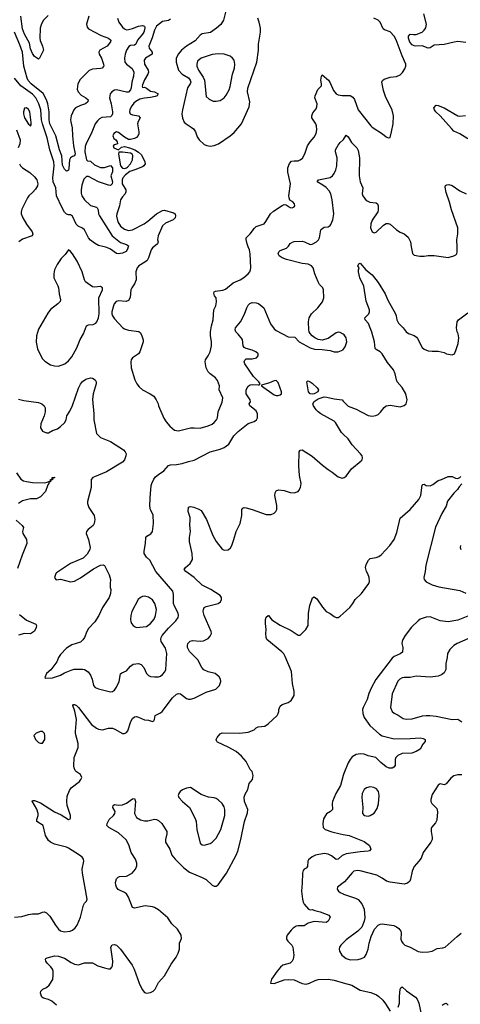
# Model space of a CAD drawing. Header units: inches. Extents: x 1834610 to 2027685, y 642842 to 774116.
# Tile 419 of 632: x 1986761 to 1991173, y 692419 to 702274. Entities that reach past the tile are written whole.
import ezdxf

# ---------------------------------------------------------------- set-up
doc = ezdxf.new("R2010")
doc.units = ezdxf.units.IN
doc.header["$MEASUREMENT"] = 0
for name, color, linetype in [('B9689', 7, 'Continuous'), ('B9699', 7, 'Continuous'), ('B9780', 7, 'Continuous'), ('B9790', 7, 'Continuous')]:
    doc.layers.add(name, color=color, linetype=linetype)

msp = doc.modelspace()

# ---------------------------------------------------------------- linework, layer by layer
at = {"layer": 'B9689', "color": 5}
for points, elevation in [([(1987848, 700000), (1987842.4, 699977.6), (1987826.4, 699953.6), (1987790, 699937.6), (1987749.7, 699929.7), (1987730, 699935.1), (1987670, 699975.4), (1987633.5, 699993.5), (1987608, 700000)], 260), ([(1988104.6, 700000), (1988092.8, 699990), (1988079.4, 699970), (1988052.1, 699890), (1988036.3, 699863.7), (1988014.4, 699845.6), (1987953.8, 699810), (1987937.6, 699790), (1987924.7, 699750), (1987926.2, 699670), (1987911.9, 699630), (1987883.1, 699590), (1987874.3, 699570), (1987867.1, 699492.9), (1987850, 699462), (1987827.5, 699452.5), (1987750, 699459.6), (1987727.2, 699452.8), (1987708.7, 699431.3), (1987700.5, 699410), (1987685.5, 699350), (1987685.5, 699330), (1987690.5, 699310), (1987710, 699278.8), (1987792.7, 699190), (1987810, 699178.9), (1987850, 699164.9), (1987952.8, 699152.8), (1987970, 699140.7), (1987983.7, 699110), (1987997, 699070), (1987996.5, 699050), (1987965.5, 698950), (1987951.6, 698928.4), (1987891.7, 698888.3), (1987878.5, 698870), (1987873, 698850), (1987878, 698790), (1987915.6, 698670), (1987934.6, 698630), (1987957.6, 698597.6), (1987990, 698568.4), (1988068.6, 698528.6), (1988104.1, 698504.1), (1988127.7, 698470), (1988147.3, 698430), (1988150.7, 698410), (1988205.8, 698285.8), (1988227.3, 698247.3), (1988263.8, 698203.8), (1988310, 698164.4), (1988350, 698159.5), (1988390, 698167.4), (1988470, 698187.6), (1988510, 698190.3), (1988570, 698184.9), (1988650, 698207.2), (1988690, 698225.7), (1988710, 698241.3), (1988733, 698270), (1988741.3, 698290), (1988749.7, 698350), (1988790, 698446.8), (1988795, 698490), (1988757.4, 698570), (1988762.4, 698610), (1988743.5, 698663.5), (1988722.9, 698690), (1988668.9, 698728.9), (1988649.6, 698750), (1988629.8, 698789.8), (1988617, 698850), (1988621.2, 698870), (1988650, 698910.7), (1988667.8, 698950), (1988681.3, 699010), (1988683, 699050), (1988672.2, 699112.3), (1988672, 699150), (1988681.4, 699210), (1988697.6, 699270), (1988706.6, 699370), (1988724.8, 699410), (1988733.2, 699450), (1988728.2, 699488.2), (1988712.1, 699510), (1988703.8, 699536.2), (1988708.2, 699550), (1988723.3, 699556.7), (1988794.1, 699565.9), (1988823.7, 699576.3), (1988899, 699641), (1988967.3, 699670), (1989006.6, 699693.4), (1989049.6, 699730), (1989064.2, 699750), (1989073.3, 699770), (1989075.6, 699790), (1989068.8, 699930), (1989062.2, 699970), (1989050.1, 700000)], 280), ([(1990000, 699126.2), (1989970, 699142.9), (1989950, 699144.5), (1989930, 699139.5), (1989850, 699083.7), (1989790, 699066), (1989750, 699073.2), (1989715.3, 699090), (1989689.6, 699109.6), (1989670, 699134), (1989660.9, 699150), (1989657, 699170), (1989654, 699250), (1989658.3, 699290), (1989684, 699330), (1989745.6, 699390), (1989794.3, 699450), (1989808.3, 699490), (1989804, 699570), (1989795.1, 699590), (1989764.7, 699624.7), (1989750.9, 699650), (1989716.8, 699730), (1989699.8, 699790), (1989684.2, 699810), (1989650, 699825.6), (1989590, 699834.2), (1989432.2, 699872.3), (1989389, 699890), (1989359, 699910), (1989349.2, 699930), (1989356, 699950), (1989370, 699962), (1989432.7, 699987.3), (1989446.4, 700000)], 260), ([(1986750, 698474.8), (1986803, 698463), (1986950, 698443.8), (1986982.8, 698430), (1987007.7, 698410), (1987016.4, 698390), (1987017.6, 698350), (1987005.7, 698310), (1986972, 698230), (1986968.7, 698190), (1986990, 698156.3), (1987030, 698138.4), (1987050, 698138.4), (1987090, 698161.6), (1987140.1, 698179.9), (1987170, 698200.4), (1987210, 698238), (1987225.4, 698270), (1987234, 698310), (1987263, 698357), (1987290, 698413.4), (1987350, 698586), (1987370, 698626), (1987390, 698653.4), (1987422.6, 698677.4), (1987470, 698687.7), (1987490, 698686.8), (1987516, 698670), (1987527.3, 698650), (1987527.7, 698630), (1987496.5, 698530), (1987491.4, 698471.4), (1987503.7, 698330), (1987502.6, 698270), (1987530.4, 698130.4), (1987570.4, 698090.4), (1987670, 698053), (1987801.3, 697970), (1987818.4, 697950), (1987826.4, 697930), (1987824.9, 697910), (1987812.2, 697870), (1987790, 697845.6), (1987630.8, 697749.2), (1987510, 697699.7), (1987493.4, 697690), (1987476.3, 697670), (1987475.5, 697590), (1987440.4, 697450), (1987440.3, 697430), (1987453.7, 697390), (1987507.2, 697310), (1987515.3, 697270), (1987508.7, 697231.3), (1987495.5, 697210), (1987447.3, 697170), (1987430.5, 697149.5), (1987427.7, 697130), (1987450.5, 697070), (1987462, 697022), (1987466.4, 696990), (1987463.8, 696970), (1987436.1, 696923.9), (1987396.3, 696883.7), (1987270.8, 696830), (1987130, 696739), (1987122.8, 696730), (1987111.3, 696690), (1987122, 696670), (1987130, 696666), (1987170, 696674.8), (1987270, 696646), (1987310, 696652.7), (1987370, 696686), (1987502, 696778), (1987570, 696814), (1987597.3, 696817.3), (1987610.7, 696810.7), (1987618, 696798), (1987658, 696718), (1987671.3, 696670), (1987666, 696630), (1987667.3, 696590), (1987672.7, 696570), (1987670.4, 696530), (1987655.8, 696490), (1987590.3, 696390), (1987554.4, 696310), (1987512.4, 696247.6), (1987450, 696180.9), (1987432.2, 696150), (1987410.4, 696090), (1987394.1, 696065.9), (1987370, 696045.1), (1987284.1, 696015.9), (1987230, 695984), (1987170, 695919), (1987150.7, 695890), (1987132.5, 695847.5), (1987072.8, 695767.2), (1987031.3, 695730), (1987014, 695690), (1987022, 695682), (1987090, 695687.3), (1987170, 695713.4), (1987210, 695735.5), (1987276.6, 695763.4), (1987308.2, 695771.8), (1987390, 695772.4), (1987408.8, 695768.8), (1987446.3, 695746.3), (1987471.7, 695711.7), (1987485.5, 695674.5), (1987500.5, 695610), (1987517.3, 695590), (1987550, 695574.9), (1987670, 695544.9), (1987690, 695550.7), (1987710, 695564), (1987730, 695594), (1987756.8, 695650), (1987772.3, 695727.7), (1987783.1, 695736.9), (1987830, 695757.6), (1987870, 695804.4), (1987898, 695822), (1987950, 695829.1), (1987979, 695819), (1988004.7, 695790), (1988031.6, 695730), (1988050, 695710.3), (1988070, 695700.9), (1988110, 695695.6), (1988150, 695696.9), (1988170, 695704.6), (1988190, 695719.5), (1988214.1, 695745.9), (1988225.7, 695770), (1988235.2, 695930), (1988222.3, 695982.3), (1988179.3, 696050), (1988174.6, 696070), (1988178, 696090), (1988188.9, 696110), (1988250, 696183.6), (1988324, 696256), (1988346.9, 696290), (1988352.1, 696310), (1988347.7, 696332.3), (1988310, 696404.7), (1988302.3, 696430), (1988301.8, 696521.8), (1988293.8, 696553.8), (1988126, 696750), (1988063.3, 696863.3), (1988030, 696894), (1988008.2, 696930), (1988006.6, 696953.4), (1988021.7, 697030), (1988023.9, 697090), (1988035.2, 697104.8), (1988073.3, 697126.7), (1988089.7, 697150), (1988102.7, 697230), (1988097, 697317), (1988069.6, 697369.6), (1988064.7, 697404.7), (1988067.1, 697487.1), (1988077.8, 697610), (1988083.4, 697630), (1988105.4, 697674.6), (1988122.6, 697697.4), (1988150, 697723.2), (1988203.2, 697756.8), (1988250, 697810.3), (1988270, 697818.3), (1988330, 697821.7), (1988388.4, 697831.6), (1988450, 697852), (1988510, 697863.8), (1988670, 697947.7), (1988770, 697974.9), (1988810, 697990.5), (1988854.5, 698025.5), (1988907, 698110), (1988950, 698150.5), (1989049.6, 698230.4), (1989110, 698250.7), (1989132.8, 698267.2), (1989141.6, 698290), (1989142.4, 698330), (1989130, 698358), (1989065.1, 698410), (1989059.6, 698430), (1989072.3, 698450), (1989069.6, 698470), (1989029.7, 698530), (1989027.6, 698570), (1989050, 698604.9), (1989070, 698618.4), (1989090, 698622.4), (1989150, 698618.8), (1989159.3, 698620.7), (1989168.7, 698630), (1989157.2, 698650), (1989103.7, 698703.7), (1989016.3, 698830), (1989009.6, 698850.4), (1989014, 698866), (1989030, 698878), (1989090, 698879.5), (1989130.9, 698889.1), (1989149.4, 698910), (1989149.3, 698930), (1989125.2, 698950), (1989090, 698967.3), (1989030, 698982.4), (1989010, 698992.7), (1988998.4, 699010), (1988992.7, 699072.7), (1988950, 699126.6), (1988924.2, 699150), (1988918, 699170), (1988921.3, 699190), (1988971.5, 699250), (1989013.6, 699326.4), (1989035.1, 699390), (1989050, 699416.3), (1989066.6, 699433.4), (1989090, 699442.6), (1989130, 699439.5), (1989151.7, 699431.7), (1989204.9, 699390), (1989271.6, 699230), (1989310, 699179.5), (1989330, 699161.5), (1989450, 699101.1), (1989514.9, 699094.9), (1989560.7, 699050), (1989670, 698988.4), (1989714.6, 698974.6), (1989790, 698973), (1989870, 698961.6), (1989910, 698950.5), (1989950, 698947.7), (1989999, 698970), (1990000, 698971.4)], 260), ([(1990000, 698126.8), (1989983.3, 698143.3), (1989923.5, 698243.5), (1989910, 698255.2), (1989778.3, 698330), (1989750, 698348.9), (1989730.9, 698370), (1989702.4, 698410), (1989696.1, 698430), (1989710, 698453.6), (1989750, 698479.7), (1989810, 698497.8), (1989837, 698497), (1989910, 698477.4), (1989988.7, 698468.7), (1990000, 698457.2)], 240), ([(1986710, 693292.2), (1986781.2, 693298.8), (1986850, 693319.1), (1986890, 693324.9), (1986950, 693325.5), (1986990, 693341.6), (1987010, 693343), (1987030, 693333), (1987061.6, 693301.6), (1987118.3, 693210), (1987148.7, 693170), (1987170, 693153.7), (1987210, 693143.1), (1987268.3, 693151.7), (1987290, 693161.6), (1987316.6, 693183.4), (1987337.6, 693210), (1987371.6, 693290), (1987399, 693410), (1987409.4, 693430.6), (1987429.3, 693450.7), (1987436, 693470), (1987388.6, 693730), (1987387.2, 693770), (1987402.4, 693850), (1987400.7, 693870), (1987387.3, 693890), (1987361.6, 693910), (1987250, 693981.5), (1987230, 693991.3), (1987110, 694022), (1987070, 694042.5), (1987050, 694058.7), (1987020.7, 694110), (1986995.6, 694210), (1986932.7, 694250), (1986934, 694270), (1986948, 694310), (1986946.6, 694330), (1986932.2, 694372.2), (1986886.3, 694453.7), (1986890, 694458), (1986910, 694457.3), (1986970, 694437), (1987110, 694345.5), (1987176.7, 694316.7), (1987250, 694268), (1987265.6, 694274.4), (1987270, 694282), (1987271.3, 694310), (1987237.7, 694410), (1987232.6, 694450), (1987237.4, 694502.6), (1987259.7, 694560.3), (1987275.2, 694584.8), (1987359.3, 694650), (1987375.1, 694670), (1987382.7, 694690), (1987370, 694719), (1987330, 694744.5), (1987318.3, 694758.3), (1987305.9, 694785.9), (1987303.3, 694803.3), (1987305.7, 694890), (1987345.7, 694990), (1987348.4, 695030), (1987321.6, 695130), (1987319.3, 695150), (1987329.1, 695270), (1987313, 695353), (1987293.2, 695410), (1987300.7, 695419.3), (1987310, 695420.5), (1987330, 695408.2), (1987350, 695388.4), (1987479.4, 695219.4), (1987530, 695181.5), (1987550, 695172.6), (1987590, 695166.5), (1987650, 695183.6), (1987690, 695183.1), (1987714.3, 695174.3), (1987790, 695130.5), (1987810, 695130.6), (1987830, 695140.7), (1987843, 695157), (1987874.3, 695250), (1987890, 695280.7), (1987910, 695295.5), (1987930, 695298.4), (1987950, 695294.4), (1988010, 695266.4), (1988050, 695262), (1988090, 695251), (1988104, 695256), (1988112.1, 695267.9), (1988119.3, 695310), (1988170, 695335.6), (1988189, 695351), (1988290, 695486), (1988330, 695522.4), (1988350, 695528.4), (1988370, 695524.9), (1988430, 695480.4), (1988450, 695472.2), (1988470, 695472), (1988510, 695484.6), (1988630, 695543.6), (1988726.7, 695573.3), (1988762.7, 695610), (1988775.1, 695650), (1988771.7, 695671.7), (1988757.7, 695697.7), (1988719, 695730), (1988647, 695747), (1988606.4, 695766.4), (1988586.3, 695790), (1988545.8, 695865.8), (1988462.9, 695950), (1988442.4, 695990), (1988440.5, 696010), (1988445.1, 696030), (1988466.7, 696053.3), (1988490, 696058.7), (1988570, 696052.9), (1988602.5, 696057.5), (1988650, 696081.3), (1988670, 696102), (1988680.5, 696130), (1988678, 696150), (1988607.1, 696310), (1988598.7, 696350), (1988600.7, 696370), (1988609.7, 696390.3), (1988630, 696401.6), (1988749.6, 696430.4), (1988771.3, 696448.7), (1988782, 696470), (1988780.7, 696490), (1988770, 696511.8), (1988674.5, 696570), (1988590, 696612.3), (1988510, 696691.3), (1988425.2, 696750), (1988409.4, 696770), (1988422.7, 696790), (1988469.8, 696830.2), (1988491.1, 696870), (1988487, 696930), (1988460.4, 697050), (1988461.7, 697090), (1988472.4, 697150), (1988464.9, 697215.1), (1988469.7, 697270), (1988467.8, 697290), (1988449.5, 697350.5), (1988450, 697394), (1988470, 697401), (1988506.3, 697393.7), (1988555.9, 697375.9), (1988579.9, 697359.9), (1988631.8, 697270), (1988696.9, 697110), (1988728.9, 697050), (1988790, 696975.8), (1988810, 696964.9), (1988850, 696968.7), (1988872.1, 696987.9), (1988884.2, 697010), (1988906.6, 697070), (1988927.7, 697152.3), (1988969.2, 697230), (1988986, 697310), (1988985.2, 697370), (1988994, 697386), (1989009.5, 697390.5), (1989030, 697387.7), (1989090, 697371.7), (1989230, 697321.6), (1989278.4, 697321.6), (1989310, 697334.8), (1989327.2, 697352.8), (1989334.5, 697370), (1989337.6, 697410), (1989316.2, 697510), (1989320.7, 697539.3), (1989330, 697558), (1989352.9, 697567.1), (1989410, 697562.4), (1989470, 697541.3), (1989510, 697538), (1989548.7, 697550), (1989558, 697562), (1989574, 697590), (1989578.7, 697630), (1989564, 697710), (1989556.9, 697810), (1989560.9, 697950), (1989570, 697966), (1989590, 697967.3), (1989690, 697903.8), (1989793.5, 697813.5), (1989850.3, 697770.3), (1989890, 697746.4), (1989950, 697698.8), (1989990, 697686), (1990000, 697688.5)], 240), ([(1986730, 697738.8), (1986774.4, 697674.4), (1986799.3, 697659.3), (1986830, 697650.5), (1986890, 697641), (1987010, 697638.8), (1987036.4, 697643.6), (1987052.7, 697652.7), (1987067.3, 697652.7), (1987068.7, 697670), (1987086, 697674), (1987088, 697690), (1987110, 697694), (1987110, 697688.7), (1987092.7, 697687.3), (1987090, 697669), (1987072, 697668), (1987070, 697648.7), (1987052.7, 697647.3), (1987052.7, 697632.7), (1987042.5, 697617.5), (1987018.4, 697550), (1986970, 697498), (1986930, 697478.4), (1986870, 697477.7), (1986790, 697457.2), (1986750, 697431.1)], 240), ([(1986725.8, 697265.8), (1986786, 697210), (1986798.8, 697190), (1986790.7, 697150), (1986793, 697130), (1986830.5, 697070), (1986833.4, 697030), (1986786.5, 696913.5), (1986739.9, 696780.1)], 240), ([(1987129.8, 692409.8), (1987083.7, 692450), (1987050, 692466.3), (1986999.3, 692479.3), (1986984.5, 692490), (1986975.1, 692510), (1986969.6, 692530), (1986973.2, 692550), (1986994, 692570), (1987030, 692587.7), (1987057.2, 692610), (1987091.8, 692668.2), (1987098, 692710), (1987097, 692750), (1987089.4, 692770), (1987074, 692794), (1987036, 692830), (1987022, 692850), (1987019, 692870), (1987023.7, 692876.3), (1987036, 692884), (1987110, 692903.1), (1987150, 692901.7), (1987210, 692880.9), (1987276.4, 692836.4), (1987310, 692820.3), (1987350, 692815.3), (1987410, 692833.4), (1987470, 692835.5), (1987490, 692832.7), (1987545.1, 692805.1), (1987610, 692782.6), (1987650, 692774), (1987670, 692775.5), (1987684.5, 692790), (1987690, 692804.7), (1987693.5, 692850), (1987675.1, 692990), (1987686.6, 693013.4), (1987710, 693019.1), (1987730.7, 693010), (1987770, 692970.6), (1987887.4, 692810), (1987907.6, 692770), (1987957.6, 692630), (1987986.4, 692566.4), (1988010, 692535.8), (1988030, 692528.9), (1988070, 692535.6), (1988097.6, 692550), (1988117.4, 692570), (1988150, 692635.5), (1988210, 692703.8), (1988277.7, 692822.3), (1988328.7, 692890), (1988349.8, 692930), (1988361.7, 692970), (1988361.3, 693030), (1988381.3, 693078.7), (1988378.3, 693110), (1988339.8, 693170), (1988284.8, 693224.8), (1988245.9, 693285.9), (1988150, 693365.1), (1988110, 693388.2), (1988090, 693394.3), (1988016.7, 693403.3), (1987910, 693381.2), (1987890, 693389), (1987851.8, 693490), (1987830, 693523.7), (1987810, 693539.5), (1987747.8, 693567.8), (1987729.6, 693589.7), (1987722.9, 693610), (1987720.7, 693639.3), (1987730, 693676), (1987747.3, 693692.7), (1987761.6, 693698.4), (1987830, 693701.3), (1987886.6, 693730), (1987921.6, 693770), (1987933.5, 693806.5), (1987933.7, 693830), (1987920.5, 693870), (1987878.2, 693938.2), (1987853.9, 694013.9), (1987826.1, 694066.1), (1987750, 694135.6), (1987654, 694190), (1987635.3, 694210), (1987637.2, 694230), (1987657.2, 694270), (1987701.2, 694310), (1987715.1, 694330), (1987716, 694350), (1987694, 694390), (1987698, 694410), (1987710, 694418), (1987750, 694410.7), (1987790, 694416.3), (1987830, 694433), (1987890, 694474.8), (1987910, 694478), (1987920.7, 694450), (1987911.8, 694330), (1987930.4, 694290), (1987970, 694264.2), (1988010, 694254.4), (1988045.4, 694254.6), (1988110, 694270.6), (1988130, 694267.7), (1988150, 694259.1), (1988184, 694230), (1988233.8, 694150), (1988235.3, 694124.8), (1988220.3, 694070), (1988222.2, 694042.2), (1988265.7, 693970), (1988285.7, 693910), (1988316.5, 693870), (1988404.7, 693784.7), (1988462.4, 693742.4), (1988590, 693688.8), (1988628.2, 693668.2), (1988690, 693610.5), (1988710, 693601.6), (1988730, 693601.6), (1988750, 693614.9), (1988832.2, 693730), (1988930, 693913), (1988947.2, 693952.8), (1988976.8, 694070), (1989012.6, 694247.4), (1989043.9, 694336.1), (1989044.2, 694370), (1989011.9, 694450), (1989010, 694492), (1989019.1, 694520.9), (1989046.6, 694570), (1989059, 694630), (1989091.7, 694668.3), (1989098.4, 694710), (1989089.4, 694749.4), (1989069.6, 694769.6), (1989029.7, 694850), (1988983.6, 694903.6), (1988930, 694947.8), (1988850, 694992), (1988742.5, 695042.5), (1988734, 695050), (1988729.2, 695070), (1988737.2, 695090), (1988770, 695126), (1988790, 695136), (1988967.2, 695132.8), (1989050, 695142.8), (1989110, 695164.7), (1989130, 695184.7), (1989150, 695196), (1989217.2, 695202.8), (1989250, 695224.7), (1989338, 695310), (1989348.7, 695330), (1989355.3, 695350), (1989355.3, 695370), (1989370, 695402), (1989390, 695418), (1989450, 695438.8), (1989480.9, 695459.1), (1989509.2, 695510), (1989509.4, 695550), (1989491.8, 695630), (1989483, 695750), (1989420.8, 695900.8), (1989405.6, 695925.6), (1989385.7, 695945.7), (1989237.2, 696070), (1989229, 696090), (1989225.2, 696130), (1989229.3, 696170), (1989221.2, 696230), (1989222, 696270), (1989230, 696294), (1989250, 696312), (1989254, 696310), (1989287.3, 696267.3), (1989370, 696213), (1989480.3, 696160.3), (1989550, 696112), (1989570, 696112), (1989628, 696170), (1989648.7, 696210), (1989652.9, 696332.9), (1989666, 696410), (1989694, 696486), (1989710, 696498), (1989737.5, 696477.5), (1989792.5, 696392.5), (1989830.5, 696350.5), (1989870, 696330.7), (1989910, 696298.8), (1989930, 696290.7), (1989950, 696290.8), (1989970, 696304), (1990000, 696330.6)], 220), ([(1986760.9, 696320.9), (1986830, 696264.2), (1986922.8, 696222.8), (1986930.9, 696210.9), (1986927.3, 696190), (1986910, 696153.2), (1986870, 696127.3), (1986810, 696129.5), (1986750, 696113.3)], 240), ([(1990000, 694708.7), (1989972.8, 694610), (1989927.8, 694530), (1989893.8, 694450), (1989889, 694429), (1989891.8, 694370), (1989872.4, 694350), (1989835, 694325), (1989804.6, 694275.4), (1989796.1, 694230), (1989801.5, 694190), (1989821.3, 694170), (1989886.1, 694146.1), (1989970, 694124.1), (1990000, 694119.5)], 220), ([(1990000, 693912.2), (1989991.7, 693908.3), (1989950, 693871.3), (1989930, 693869.7), (1989884.2, 693904.2), (1989850, 693922.8), (1989810, 693928.8), (1989723, 693910), (1989690, 693894), (1989653.9, 693866.1), (1989646.6, 693850), (1989641.7, 693798.3), (1989630, 693781.2), (1989610.3, 693770), (1989601, 693759), (1989591.5, 693730), (1989590.2, 693630), (1989583.2, 693550), (1989591.4, 693470), (1989599.7, 693439.7), (1989610, 693421.3), (1989652.5, 693372.5), (1989670, 693366), (1989690, 693367.3), (1989716.4, 693356.4), (1989770, 693344), (1989858, 693310), (1989870.8, 693290), (1989850.7, 693250), (1989830, 693239.3), (1989712.2, 693247.8), (1989695.3, 693244.7), (1989650, 693229.6), (1989610, 693205.4), (1989550, 693205.1), (1989530, 693199.7), (1989499.7, 693180.3), (1989479.5, 693160.5), (1989438.4, 693110), (1989432.4, 693090), (1989432.7, 693070), (1989444.9, 693050), (1989486, 693010), (1989495.6, 692990), (1989506.3, 692910), (1989498.9, 692870), (1989488.4, 692850), (1989468, 692832), (1989397.3, 692810), (1989372.7, 692790), (1989339.3, 692750), (1989284, 692670), (1989274, 692630), (1989310, 692628), (1989410, 692664.9), (1989450, 692668.7), (1989510, 692663.7), (1989590, 692627), (1989630, 692620.3), (1989662.7, 692630), (1989721.5, 692658.5), (1989750, 692665.8), (1989850, 692670.2), (1989910, 692661.5), (1990000, 692635.2)], 220), ([(1990000, 693633.5), (1989944.9, 693590), (1989938.8, 693570), (1989953.4, 693550), (1989970, 693537.1), (1990000, 693523.3)], 240), ([(1990000, 693034.1), (1989976.3, 693010), (1989964, 692990), (1989960.7, 692970), (1989964, 692950), (1989988, 692910), (1990000, 692901)], 240)]:
    msp.add_lwpolyline(points, dxfattribs=dict(at, elevation=elevation))
for points, elevation in [([(1987250, 699969.2), (1987216.5, 699923.5), (1987178, 699882), (1987138, 699822), (1987111, 699769), (1987101.6, 699730), (1987103.5, 699690), (1987143.6, 699610), (1987149.1, 699590), (1987156, 699530), (1987170.2, 699470), (1987165.3, 699454.7), (1987142.6, 699430), (1987070, 699374.2), (1987042.5, 699337.5), (1986950, 699177.4), (1986930, 699108), (1986927.6, 699047.6), (1986940.2, 698980.2), (1986951.7, 698950), (1986990, 698880.4), (1987014.3, 698854.3), (1987070, 698820.2), (1987110, 698807.9), (1987150, 698806.9), (1987214.7, 698830), (1987250, 698859.6), (1987282.2, 698897.8), (1987334, 698990), (1987368.3, 699071.7), (1987400.4, 699130), (1987430, 699208), (1987450, 699218), (1987497.7, 699222.3), (1987522.6, 699237.4), (1987534, 699250), (1987551.6, 699290), (1987558.7, 699330), (1987555.3, 699490), (1987592, 699570), (1987589, 699590), (1987570, 699602.7), (1987510, 699597.2), (1987490, 699600.9), (1987421.6, 699650), (1987410, 699669.3), (1987387.7, 699750), (1987337.6, 699857.6), (1987290, 699929.6), (1987270, 699954.5)], 280), ([(1989330, 698660.9), (1989310, 698659.5), (1989262, 698638), (1989183.6, 698616.4), (1989182, 698610), (1989310, 698519.1), (1989330, 698510.7), (1989350, 698510.8), (1989370, 698518.8), (1989384, 698530), (1989384, 698550), (1989350, 698642)], 260), ([(1989690, 698524.5), (1989670, 698528.6), (1989651.8, 698550), (1989638, 698650), (1989644, 698656), (1989650, 698658), (1989670, 698650.7), (1989690, 698636.3), (1989740.5, 698590), (1989754, 698570), (1989748, 698550), (1989710, 698527.4)], 240), ([(1988010, 696503), (1987990, 696500.5), (1987970, 696491.8), (1987948.1, 696471.9), (1987883.6, 696350), (1987873.4, 696310), (1987870.4, 696270), (1987873, 696250), (1987882, 696230), (1987897.3, 696210), (1987916.1, 696196.1), (1987930.5, 696190.5), (1988030, 696200.3), (1988070, 696231.8), (1988106.6, 696273.4), (1988122, 696310), (1988130.9, 696370.9), (1988114.3, 696430), (1988090, 696465.6), (1988050, 696494.3)], 280), ([(1986990, 695148.7), (1986970, 695148.7), (1986926.4, 695133.6), (1986902, 695110), (1986918, 695070), (1986950, 695038), (1986970, 695031.3), (1986990, 695031.3), (1987012.7, 695070), (1987013.2, 695110), (1987008.7, 695130)], 260), ([(1988470, 694589), (1988430, 694582), (1988390, 694567), (1988368, 694550), (1988353.4, 694530), (1988348.4, 694510), (1988353.4, 694490), (1988390, 694447.3), (1988460.7, 694390), (1988517.8, 694277.7), (1988527, 694250), (1988533.7, 694170), (1988570, 694031), (1988590, 694013.4), (1988610, 694010.5), (1988670, 694028.5), (1988690, 694040.4), (1988730, 694081.6), (1988775.1, 694170), (1988816.4, 694310), (1988816.9, 694370), (1988810, 694396), (1988787.6, 694430), (1988750, 694465.6), (1988730, 694478), (1988710, 694484.7), (1988651.3, 694491.3), (1988577.5, 694517.5)], 240)]:
    msp.add_lwpolyline(points, close=True, dxfattribs=dict(at, elevation=elevation))
at = {"layer": 'B9699', "color": 5}
for points, elevation in [([(1990682.5, 700000), (1990694.4, 699934.4), (1990710, 699916), (1990768.2, 699908.2), (1990810, 699908.2), (1990850, 699914.9), (1990910, 699914.4), (1991050, 699894.9), (1991110, 699910.6), (1991130, 699920.7), (1991138, 699930), (1991142.9, 699950), (1991141.2, 700000)], 260), ([(1990000, 698457.2), (1990050, 698406), (1990130, 698375.2), (1990250, 698311.8), (1990290, 698306), (1990328.5, 698311.5), (1990350, 698321.3), (1990375.3, 698344.7), (1990410, 698390.7), (1990431.9, 698408.1), (1990470, 698416.3), (1990570, 698397.3), (1990610, 698410.7), (1990631.5, 698428.5), (1990642, 698470), (1990626.2, 698530), (1990590, 698591.1), (1990540.9, 698650), (1990532.7, 698670), (1990521.4, 698730), (1990503.9, 698770), (1990443.6, 698843.6), (1990390, 698928.6), (1990370, 698949.8), (1990331.7, 698971.7), (1990322.3, 698982.3), (1990314.7, 699050), (1990286.1, 699146.1), (1990252.4, 699232.4), (1990220.9, 699270), (1990216, 699290), (1990258.4, 699330), (1990264.2, 699350), (1990262.6, 699370), (1990230, 699455.3), (1990205.9, 699605.9), (1990166.3, 699690), (1990152.7, 699750), (1990152.7, 699770), (1990159, 699790), (1990148.7, 699810), (1990158, 699830), (1990170, 699836), (1990226, 699770), (1990290, 699721), (1990350, 699644), (1990420.4, 699530), (1990446.6, 699466.6), (1990522.6, 699330), (1990531.7, 699310), (1990536.9, 699270), (1990554.8, 699234.8), (1990600.4, 699190), (1990630.6, 699150), (1990654.1, 699134.1), (1990711.5, 699111.5), (1990734.8, 699094.8), (1990744.4, 699084.4), (1990792, 698992), (1990810, 698977.4), (1990850, 698960.3), (1990890, 698954.9), (1990950, 698957.3), (1991010, 698941), (1991034, 698930), (1991090, 698918), (1991114, 698930), (1991130, 698962), (1991152.1, 699032.1), (1991158, 699090), (1991152.7, 699130), (1991142.7, 699150), (1991136, 699190), (1991142.7, 699250), (1991155.3, 699270), (1991250, 699338)], 240), ([(1990000, 698971.4), (1990020.5, 698999.5), (1990036.3, 699050), (1990029.6, 699090), (1990010, 699120.7), (1990000, 699126.2)], 260), ([(1990000, 697688.5), (1990010, 697691), (1990030, 697706), (1990083.3, 697776.7), (1990181.2, 697858.8), (1990189, 697870), (1990194, 697890), (1990189.3, 697910), (1990175.1, 697930), (1990090, 698016.9), (1990050, 698077.3), (1990000, 698126.8)], 240), ([(1990000, 696330.6), (1990067, 696390), (1990097, 696430), (1990119.6, 696470), (1990185.1, 696530), (1990258.4, 696630), (1990264.5, 696650), (1990260.9, 696690), (1990247.5, 696727.5), (1990232.7, 696750), (1990222.7, 696790), (1990230, 696822), (1990254.6, 696865.4), (1990270, 696882), (1990330, 696890.7), (1990358.4, 696901.6), (1990382, 696918), (1990467.9, 697012.1), (1990509.4, 697070), (1990538.3, 697141.7), (1990570, 697284.7), (1990669.6, 697370.4), (1990758, 697470), (1990778, 697510), (1990790, 697614), (1990798, 697622), (1990810, 697624.7), (1990830.7, 697610.7), (1990870, 697606.8), (1990898, 697622), (1990950, 697661), (1990986, 697670), (1991050, 697702), (1991090, 697702), (1991123.6, 697683.6), (1991150, 697682), (1991168.9, 697691.1), (1991178, 697702)], 220), ([(1991190, 697628.7), (1991162, 697598), (1991144.7, 697570), (1991110, 697534), (1991046.2, 697453.8), (1991030, 697405.2), (1990987.8, 697332.3), (1990925.3, 697194.7), (1990826.5, 696813.5), (1990820.3, 696750), (1990808.4, 696690), (1990810.7, 696670), (1990830, 696647.3), (1990890, 696617.3), (1990958, 696598), (1991170, 696559.1), (1991230, 696534)], 220), ([(1991174.8, 697010), (1991170.7, 696990), (1991179.1, 696970)], 240), ([(1991250, 696302.9), (1991150, 696265.3), (1991050, 696246.2), (1990970, 696257.4), (1990870, 696295.6), (1990830, 696294.5), (1990770, 696272), (1990750, 696258.5), (1990685.5, 696194.5), (1990622.3, 696110), (1990597.5, 696070), (1990590.2, 696050), (1990588.6, 696028.6), (1990598.8, 695990), (1990595, 695945), (1990572, 695928), (1990510, 695899.5), (1990490, 695882.2), (1990327.7, 695670), (1990284.1, 695590), (1990258.9, 695530), (1990241.8, 695470), (1990201.8, 695390), (1990194.9, 695370), (1990195.8, 695330), (1990209.1, 695290), (1990267.8, 695207.8), (1990363.3, 695123.3), (1990390, 695105.2), (1990510, 695077.6), (1990670, 695078.7), (1990770, 695086), (1990799.9, 695079.9), (1990821, 695070), (1990822.8, 695050), (1990797.5, 695022.5), (1990770, 694973.2), (1990732.4, 694947.6), (1990687.6, 694932.4), (1990590, 694927.7), (1990548.4, 694910), (1990527, 694890), (1990519.6, 694870), (1990519.3, 694810), (1990507.3, 694792.7), (1990490, 694783.4), (1990462.1, 694782.1), (1990430, 694795.6), (1990378.2, 694838.2), (1990326, 694890), (1990250, 694904.4), (1990210, 694922.4), (1990170, 694926.6), (1990130, 694919.2), (1990090, 694896), (1990069.1, 694870), (1990050, 694836.2), (1990005.9, 694730), (1990000, 694708.7)], 220), ([(1991250, 696075.3), (1991140.7, 696030), (1991110, 696009.6), (1991068.2, 695970), (1991046.4, 695930), (1991042, 695890), (1991027.8, 695830), (1991028, 695770), (1991010, 695737.4), (1990984.3, 695715.7), (1990950, 695704), (1990872.6, 695692.6), (1990730, 695704.7), (1990669.6, 695689.6), (1990610, 695689.6), (1990590, 695685.6), (1990566.5, 695673.5), (1990547.1, 695652.9), (1990492.5, 695527.5), (1990474.3, 695390), (1990490, 695350.6), (1990511.3, 695331.3), (1990550, 695312.9), (1990600.2, 695280.2), (1990630, 695271.3), (1990690, 695275.9), (1990794.1, 695305.9), (1990830, 695310.2), (1990868.5, 695308.5), (1990930, 695303.2), (1991090, 695270.2), (1991150, 695274), (1991190, 695244.9)], 240), ([(1991190, 694715.3), (1991150, 694716.4), (1991110, 694704.4), (1991077.8, 694682.2), (1991030, 694624.5), (1991010, 694616), (1990970, 694625.2), (1990950, 694613.2), (1990890, 694519.3), (1990876.5, 694470), (1990878.7, 694450), (1990888.7, 694430), (1990937.5, 694377.5), (1990945.8, 694345.8), (1990938, 694262), (1990924.2, 694235.8), (1990884, 694190), (1990881.6, 694178.4), (1990881.6, 694150), (1990892.2, 694090), (1990890.4, 694070), (1990877.2, 694042.8), (1990802.4, 693937.6), (1990779.9, 693880.1), (1990758, 693850), (1990710, 693799), (1990692.2, 693750), (1990676, 693670), (1990666.7, 693650), (1990643, 693630), (1990610, 693619.8), (1990470, 693639.8), (1990432.7, 693652.7), (1990390, 693682.4), (1990339, 693710), (1990170, 693754.8), (1990142.3, 693757.7), (1990107.3, 693750), (1990090, 693735.1), (1990014.8, 693645.2), (1990000, 693633.5)], 240), ([(1990000, 694119.5), (1990060.7, 694110), (1990211, 694050), (1990264, 694010), (1990277.3, 693970), (1990265.2, 693954.8), (1990252, 693950), (1990170, 693944.8), (1990030, 693926.6), (1990000, 693912.2)], 220), ([(1990000, 693523.3), (1990002.2, 693522.2), (1990122.5, 693482.5), (1990148.8, 693468.8), (1990186.1, 693426.1), (1990208.9, 693370), (1990216.5, 693283.5), (1990210.4, 693249.6), (1990188.4, 693191.6), (1990148.6, 693151.4), (1990030, 693064.5), (1990000, 693034.1)], 240), ([(1990000, 692901), (1990030, 692878.4), (1990070, 692862.6), (1990150, 692868.8), (1990183.8, 692876.2), (1990215.1, 692890), (1990230, 692916), (1990249.6, 692970), (1990260.5, 693030), (1990282, 693098), (1990315.1, 693170), (1990350, 693210.8), (1990370, 693222), (1990390, 693225.5), (1990506.7, 693206.7), (1990534.9, 693194.9), (1990556.5, 693176.5), (1990577.1, 693150), (1990582.4, 693130), (1990578.4, 693070), (1990584.4, 693050), (1990598, 693030), (1990618.8, 693010), (1990670.2, 692990.2), (1990750, 692946.4), (1990790, 692939.3), (1990856.1, 692943.9), (1990890, 692950.4), (1990942.9, 692977.1), (1990997.2, 692982.7), (1991021.2, 692990), (1991141.3, 693098.7), (1991182.7, 693130)], 240), ([(1990000, 692635.2), (1990086, 692610), (1990170, 692561.7), (1990275.9, 692535.9), (1990333.1, 692513.1), (1990357.3, 692497.3), (1990399, 692459), (1990425.3, 692425.3), (1990470, 692350.8)], 220), ([(1990551.6, 692390), (1990563, 692430), (1990563, 692497), (1990569.5, 692570), (1990576, 692584), (1990590, 692594.8), (1990634.5, 692554.5), (1990723.8, 692490), (1990740.4, 692470), (1990756.5, 692430), (1990780.7, 692320.7)], 220), ([(1990990, 692410.6), (1991010, 692424), (1991030, 692430.7), (1991050, 692410.8)], 220)]:
    msp.add_lwpolyline(points, dxfattribs=dict(at, elevation=elevation))
at = {"layer": 'B9699', "color": 5, "elevation": 240}
msp.add_lwpolyline([(1990270, 694595.1), (1990233.3, 694586.7), (1990210.3, 694569.7), (1990192, 694530), (1990185.7, 694490), (1990198.4, 694390), (1990194.8, 694330), (1990212, 694310), (1990250, 694302), (1990270, 694307.7), (1990310, 694330.7), (1990342, 694378), (1990354.7, 694425.3), (1990361.6, 694510), (1990352.8, 694550), (1990334.1, 694574.1), (1990308.2, 694588.2)], close=True, dxfattribs=at)
at = {"layer": 'B9780', "color": 5}
for points, elevation in [([(1988832.4, 702390), (1988803.2, 702270), (1988775.5, 702224.5), (1988732.7, 702187.3), (1988673.3, 702146.7), (1988590, 702130.9), (1988570, 702117.4), (1988516.8, 702063.2), (1988430, 702009.9), (1988380.9, 701970), (1988350, 701932.2), (1988329.6, 701890), (1988327.5, 701850), (1988352.5, 701770), (1988388.6, 701730), (1988450.4, 701690.4), (1988467.5, 701670), (1988475.3, 701650), (1988469.3, 701630), (1988440.1, 701590), (1988390.2, 701370), (1988385.4, 701330), (1988390, 701287.7), (1988409.4, 701249.4), (1988426.7, 701230), (1988479.3, 701199.3), (1988501, 701181), (1988521.1, 701150), (1988539.6, 701099.6), (1988558, 701070), (1988610, 701023), (1988633.8, 701013.8), (1988670, 701008.2), (1988710, 701013), (1988753.2, 701030), (1988870, 701110.4), (1988910, 701143.7), (1988981.5, 701230), (1989059.3, 701400.7), (1989065.8, 701450), (1989043.1, 701550), (1989046.7, 701586.7), (1989135.5, 701850), (1989154, 701970), (1989151.3, 702030), (1989173.6, 702150), (1989171.8, 702190), (1989159.6, 702250), (1989144.2, 702290)], 320), ([(1987454.9, 702310), (1987430.4, 702230), (1987437.6, 702197.6), (1987450, 702183), (1987576.4, 702116.4), (1987650, 702088), (1987672.7, 702070), (1987670.4, 702050.4), (1987635.8, 702010), (1987564.9, 701970), (1987554, 701950), (1987558.7, 701930), (1987581.1, 701890), (1987602, 701830), (1987603, 701810), (1987598.3, 701801.7), (1987586.8, 701790), (1987570, 701784), (1987490, 701778), (1987456.5, 701763.5), (1987365.4, 701674.6), (1987342.6, 701630), (1987337, 701577), (1987346.4, 701550), (1987377.3, 701517.3), (1987423.8, 701490), (1987446, 701470), (1987444.4, 701450), (1987420.5, 701430), (1987370, 701414), (1987320.9, 701390), (1987301.8, 701370), (1987277.2, 701310), (1987270.2, 701270), (1987272.1, 701252), (1987287.8, 701190), (1987288.5, 701110), (1987300.9, 701010), (1987316.5, 700930), (1987310.3, 700909.7), (1987290, 700904.2), (1987270, 700891.5), (1987258.9, 700870), (1987254.3, 700785.7), (1987250, 700768), (1987239.9, 700760.1), (1987230, 700758), (1987210, 700778.3), (1987190, 700818.4), (1987181.7, 700910), (1987161.1, 700970), (1987124.2, 701110), (1987062.5, 701230), (1987056.2, 701270), (1987055.5, 701350), (1987044, 701430), (1987031.4, 701471.4), (1986995.2, 701535.2), (1986876.2, 701630), (1986846.2, 701666.2), (1986835.7, 701690), (1986801.8, 701810), (1986788.5, 701950), (1986763.3, 702023.3), (1986710.7, 702150)], 240), ([(1987045.1, 702314.9), (1986996.1, 702263.9), (1986976.2, 702223.8), (1986966.5, 702190), (1986963.1, 702090), (1986967, 702067), (1986990.7, 702010), (1987001, 701970), (1986961, 701890), (1986950, 701879), (1986910, 701905.1), (1986890, 701935.1), (1986870, 701982.7), (1986858.6, 702038.6), (1986810, 702128.3), (1986790, 702182.9), (1986774.1, 702310)], 220), ([(1987739.7, 702290), (1987753.6, 702250), (1987790, 702200.3), (1987810, 702180.8), (1987830, 702173.4), (1987850, 702174.3), (1987890, 702184.4), (1987950, 702210.1), (1987990, 702215), (1988010, 702207.7), (1988014.4, 702194.4), (1988012.2, 702172.2), (1988005, 702150), (1987991.8, 702130), (1987939.4, 702070), (1987924.9, 702030), (1987910, 702018.8), (1987870, 702016), (1987853.7, 702006.3), (1987831, 701970), (1987815.9, 701930), (1987810.2, 701890), (1987815.6, 701850), (1987830, 701827), (1987886.5, 701786.5), (1987904.4, 701750), (1987899.7, 701710), (1987884.2, 701650), (1987877.7, 701590), (1987870.5, 701570), (1987850, 701549.9), (1987830, 701547.3), (1987729.1, 701570.9), (1987710, 701569.7), (1987682.4, 701550), (1987668.9, 701530), (1987661.2, 701490), (1987677.2, 701430), (1987689.5, 701350), (1987690.6, 701330), (1987684.5, 701315.5), (1987670, 701300.8), (1987584.8, 701295.2), (1987559, 701281), (1987538.9, 701261.1), (1987517.5, 701230), (1987477.6, 701130), (1987426.6, 701033.4), (1987415.9, 701004.1), (1987415, 700950), (1987431.9, 700871.9), (1987439.8, 700859.8), (1987470, 700858), (1987510, 700822.6), (1987570, 700793.1), (1987610, 700794.6), (1987670, 700815), (1987690, 700791.6), (1987691.7, 700750), (1987672.5, 700710), (1987690.1, 700650), (1987687.8, 700630), (1987670, 700614.2), (1987650, 700616.8), (1987550, 700652), (1987450, 700704.4), (1987430, 700704.9), (1987403.1, 700676.9), (1987383.6, 700616.4), (1987376.1, 700570), (1987377.8, 700537.8), (1987385, 700510), (1987410.1, 700470.1), (1987470, 700414.4), (1987530, 700397.6), (1987538, 700390), (1987546.7, 700370), (1987551.9, 700330), (1987560.2, 700310), (1987688.7, 700110), (1987770, 700044.4), (1987830, 700022.4), (1987850.5, 700010), (1987848, 700000)], 260), ([(1988270, 702277.8), (1988250, 702266.4), (1988190, 702255.8), (1988131.6, 702210), (1988110.8, 702170), (1988087.8, 702092.2), (1988053.1, 702010), (1988057.1, 701990), (1988088.3, 701950), (1988087.1, 701930), (1988020.9, 701890), (1988007.1, 701870), (1988011.1, 701830), (1988049.4, 701770), (1988049.5, 701750), (1988044.2, 701730), (1988010, 701671.1), (1987990, 701621.2), (1987986.7, 701606.7), (1987990, 701596), (1988010, 701597.1), (1988030, 701588.1), (1988070, 701558.5), (1988110.4, 701550), (1988148.5, 701530), (1988137.1, 701510), (1988116.4, 701503.6), (1988070, 701494), (1988010, 701489.4), (1987963.4, 701476.6), (1987924.4, 701455.6), (1987903.4, 701436.6), (1987878.7, 701401.3), (1987864.1, 701370), (1987860.6, 701350), (1987867.9, 701330), (1987890, 701320.2), (1987952.3, 701312.3), (1987968.9, 701290), (1987946.4, 701253.6), (1987940.8, 701230), (1987953.5, 701150), (1987953.2, 701130), (1987947.1, 701112.9), (1987930, 701094.8), (1987910, 701084.8), (1987870, 701073.7), (1987850, 701075.4), (1987810, 701096.8), (1987750, 701143.4), (1987730, 701150.5), (1987704.9, 701135.1), (1987694.6, 701110), (1987705.5, 701085.5), (1987724.2, 701070), (1987738.4, 701050), (1987741, 701030), (1987710, 701019.5), (1987697.3, 701010), (1987702.8, 700990), (1987750, 700971.3), (1987782, 700998), (1987810, 701002.8), (1987862, 700990), (1987914, 700970), (1987950, 700948.2), (1987980.3, 700920.3), (1988015.5, 700850), (1988017.1, 700830), (1988003, 700810), (1987990, 700802), (1987913, 700770), (1987864.6, 700755.4), (1987820.3, 700719.7), (1987794.4, 700690), (1987786.8, 700670), (1987788.9, 700630), (1987822.6, 700570), (1987825, 700550), (1987818.9, 700530), (1987790, 700501.6), (1987771.7, 700470), (1987759.1, 700410), (1987733, 700330), (1987731.4, 700308.6), (1987743.9, 700250), (1987770, 700206.3), (1987810, 700176.3), (1987850, 700162.6), (1987890.8, 700169.2), (1988008.2, 700231.8), (1988044.2, 700255.8), (1988130, 700331.2), (1988190, 700364.9), (1988210, 700367.9), (1988301.7, 700341.7), (1988318, 700330), (1988323.1, 700310), (1988316.9, 700290), (1988296.5, 700270), (1988222.7, 700237.3), (1988192.6, 700210), (1988147.2, 700110), (1988141.9, 700070), (1988146.7, 700050), (1988140.2, 700030), (1988104.6, 700000)], 280), ([(1987608, 700000), (1987550, 700014.7), (1987510, 700036), (1987470, 700065.8), (1987451.6, 700090), (1987409.9, 700169.9), (1987390, 700185.7), (1987347.1, 700207), (1987327.5, 700227.5), (1987290, 700307.3), (1987270, 700320.5), (1987250, 700321), (1987230, 700328.1), (1987210, 700348), (1987185.2, 700390), (1987131.1, 700510), (1987123.8, 700590), (1987096.8, 700650), (1987094.6, 700690), (1987107.7, 700810), (1987103.2, 700850), (1987064.4, 700970), (1987038, 701090), (1986989.5, 701230), (1986981.2, 701270), (1986974, 701370), (1986953.2, 701430), (1986922, 701490), (1986890, 701529.9), (1986772.4, 701612.4), (1986710, 701687.1)], 260), ([(1989050.1, 700000), (1989038, 700030), (1989027.4, 700072.6), (1989029.8, 700090.2), (1989070.4, 700129.6), (1989111.9, 700188.1), (1989130, 700203.5), (1989190, 700222.3), (1989207.9, 700232.1), (1989226.2, 700253.8), (1989271.6, 700330), (1989302.2, 700357.8), (1989390, 700414.9), (1989410, 700423), (1989430, 700420.7), (1989470, 700394.8), (1989490, 700391), (1989510, 700401), (1989517.2, 700410), (1989514, 700430), (1989495.3, 700450), (1989466.6, 700466.6), (1989458.4, 700490), (1989457.4, 700510), (1989472.5, 700630), (1989447.7, 700747.7), (1989446.8, 700790), (1989464.3, 700835.7), (1989483.9, 700856.1), (1989510, 700862), (1989550, 700862.6), (1989570, 700870.4), (1989591.7, 700888.3), (1989615.1, 700930), (1989643.5, 701010), (1989669.7, 701050), (1989710, 701098.4), (1989730, 701134), (1989737.8, 701170), (1989733.8, 701210), (1989725.6, 701230), (1989686.3, 701290), (1989686.3, 701310), (1989698, 701342), (1989730, 701383), (1989737.4, 701402.6), (1989739.1, 701430), (1989715.6, 701490), (1989718.7, 701510), (1989746.2, 701573.8), (1989782, 701610), (1989782.9, 701630), (1989775.6, 701670), (1989782.7, 701710), (1989790, 701721), (1989852.9, 701670), (1989870, 701643), (1989903.8, 701563.8), (1989930, 701532.2), (1989950, 701522.6), (1989990, 701514.6), (1990000, 701514.6)], 280), ([(1986730, 701170.4), (1986765.3, 701070), (1986763.1, 701030), (1986746.4, 700990)], 260), ([(1989446.4, 700000), (1989453.5, 700006.5), (1989470, 700032.7), (1989492.4, 700047.6), (1989510, 700052.4), (1989590, 700055.8), (1989611.8, 700051.8), (1989670, 700025.2), (1989690, 700028.1), (1989732, 700050), (1989754.5, 700070), (1989764.5, 700090), (1989777.2, 700170), (1989782.5, 700177.5), (1989810, 700197.3), (1989850, 700200.5), (1989870, 700213.4), (1989876.3, 700223.7), (1989896.8, 700270), (1989906, 700330), (1989889.8, 700470), (1989876, 700530), (1989859.8, 700559.8), (1989830, 700594.6), (1989798.1, 700618.1), (1989739.3, 700650), (1989754, 700670), (1989870, 700695.8), (1989892, 700710), (1989910, 700734), (1989928.2, 700771.8), (1989936.3, 700810), (1989938.9, 700890), (1989923, 700950), (1989924.2, 700970), (1989950, 701018.8), (1989970, 701046), (1990000, 701072.3)], 260), ([(1986758.9, 700830), (1986768.8, 700810), (1986788.7, 700790), (1986863, 700743), (1986910, 700700.7), (1986931.6, 700670), (1986942.3, 700630), (1986938.2, 700610), (1986921.1, 700578.9), (1986893.3, 700546.7), (1986852.6, 700510), (1986840.2, 700490), (1986782.5, 700377.5), (1986777, 700350), (1986777, 700330), (1986791.8, 700290), (1986828.2, 700228.2), (1986887.3, 700150), (1986893.7, 700126.3), (1986884.7, 700110), (1986790, 700076.9), (1986752.7, 700050)], 260)]:
    msp.add_lwpolyline(points, dxfattribs=dict(at, elevation=elevation))
for points, elevation in [([(1988750, 701933.5), (1988690, 701926.4), (1988579.1, 701890), (1988542.6, 701857.4), (1988534, 701830), (1988536.5, 701810), (1988552.6, 701770), (1988599.2, 701699.2), (1988611.1, 701670), (1988630, 701506), (1988657.5, 701477.5), (1988699.8, 701459.8), (1988730, 701457.3), (1988770, 701464.9), (1988810, 701493), (1988830, 701517.1), (1988858.7, 701570), (1988870, 701606), (1988890.9, 701730), (1988911.1, 701790), (1988916.9, 701830), (1988907.3, 701870), (1988892, 701890), (1988868.5, 701908.5), (1988810, 701929.7)], 340), ([(1986830, 701393), (1986810.4, 701389.6), (1986798, 701350), (1986798.2, 701330), (1986809, 701291), (1986850, 701226.4), (1986861.1, 701221.1), (1986870, 701207.7), (1986876.3, 701223.7), (1986876.2, 701243.8), (1986862, 701350), (1986850, 701375.1)], 280), ([(1987790, 700948.7), (1987752.7, 700947.3), (1987751.3, 700928.7), (1987769.2, 700810), (1987790, 700787), (1987810, 700785.3), (1987830, 700790.4), (1987841.4, 700798.5), (1987871.3, 700830), (1987891.1, 700870), (1987893.4, 700913.4), (1987886.3, 700926.3), (1987870, 700937.2)], 280)]:
    msp.add_lwpolyline(points, close=True, dxfattribs=dict(at, elevation=elevation))
at = {"layer": 'B9790', "color": 5}
for points, elevation in [([(1990000, 701514.6), (1990070, 701514.6), (1990097.6, 701497.6), (1990114, 701474), (1990151.6, 701370), (1990276.3, 701210), (1990290, 701196.3), (1990392.8, 701132.8), (1990430, 701101), (1990450, 701091.3), (1990470, 701094), (1990485.2, 701150), (1990499.3, 701230), (1990502.7, 701310), (1990490, 701368), (1990425.3, 701505.3), (1990404, 701564), (1990386, 701650), (1990394.3, 701665.7), (1990410, 701678.4), (1990470, 701697.6), (1990534, 701706), (1990570, 701721), (1990594.2, 701745.8), (1990617.5, 701782.5), (1990629.2, 701810), (1990629.3, 701830), (1990590.6, 701910.6), (1990530, 702073.6), (1990510.8, 702110), (1990470, 702152.1), (1990413.3, 702173.3), (1990402, 702182), (1990369.7, 702250), (1990350, 702267.4), (1990308.2, 702290)], 280), ([(1991230, 702045.7), (1991150, 702053.7), (1991111, 702050), (1991010, 702025.6), (1990910, 702018.3), (1990870, 701992.7), (1990850, 701988.9), (1990790, 702011.9), (1990728.7, 702010), (1990710, 702012.2), (1990690, 702021.1), (1990668.2, 702050), (1990655.1, 702090), (1990655.1, 702110), (1990670, 702128.2), (1990703.9, 702123.9), (1990730, 702126.7), (1990789.6, 702150), (1990812.4, 702170), (1990826.4, 702193.6), (1990833.3, 702230), (1990807.3, 702332.7)], 260), ([(1991250, 701081.8), (1991170, 701132.1), (1991110, 701158.5), (1991083.5, 701183.5), (1990972.9, 701312.9), (1990926.6, 701350), (1990913.2, 701370), (1990909.4, 701390), (1990930, 701417.3), (1990950, 701414.9), (1991010, 701391.6), (1991150, 701312.7), (1991170, 701306.4), (1991225.8, 701314.2)], 260), ([(1990000, 701072.3), (1990004.1, 701075.9), (1990030, 701118), (1990050, 701101), (1990083.2, 701043.2), (1990137.1, 700990), (1990150, 700964.7), (1990163.1, 700890), (1990161.2, 700710), (1990171.4, 700651.4), (1990198.2, 700590), (1990191.8, 700531.8), (1990197.1, 700510), (1990230, 700464.9), (1990239, 700459), (1990267.6, 700447.6), (1990330, 700441.6), (1990344.9, 700430), (1990351.7, 700411.7), (1990352, 700370), (1990346.7, 700350), (1990290, 700266), (1990275.8, 700230), (1990274.4, 700190), (1990290, 700150.8), (1990310, 700139.1), (1990330, 700148), (1990402.8, 700217.2), (1990430, 700233), (1990450, 700234.9), (1990470, 700228), (1990534.8, 700170), (1990570, 700148), (1990611.7, 700131.7), (1990650, 700095.5), (1990673.4, 700050), (1990682.5, 700000)], 260), ([(1991141.2, 700000), (1991138.9, 700070), (1991149.7, 700130.3), (1991149.7, 700190), (1991083.5, 700370), (1991066.5, 700446.5), (1991030, 700544), (1991022.7, 700597.3), (1991026.3, 700613.7), (1991038.9, 700621.1), (1991057, 700623), (1991090, 700614.4), (1991170, 700560.3), (1991231.2, 700531.2)], 260)]:
    msp.add_lwpolyline(points, dxfattribs=dict(at, elevation=elevation))

doc.saveas('drawing.dxf')
